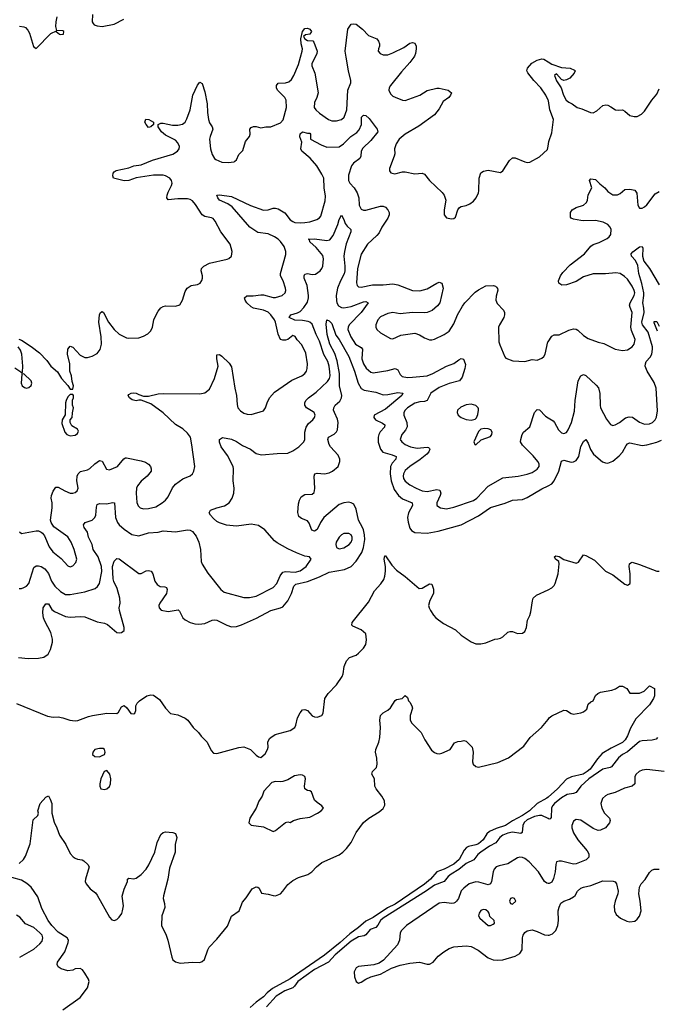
# Model space of a CAD drawing. Header units: inches. Extents: x 1834610 to 2027685, y 642842 to 774116.
# Tile 297 of 632: x 1925676 to 1930895, y 672244 to 680308. Entities that reach past the tile are written whole.
import ezdxf

# ---------------------------------------------------------------- set-up
doc = ezdxf.new("R2010")
doc.units = ezdxf.units.IN
doc.header["$MEASUREMENT"] = 0
for name, color, linetype in [('B9627', 7, 'Continuous'), ('B9628', 7, 'Continuous'), ('B9637', 7, 'Continuous')]:
    doc.layers.add(name, color=color, linetype=linetype)

msp = doc.modelspace()

# ---------------------------------------------------------------- linework, layer by layer
at = {"layer": 'B9627', "color": 5}
for points, elevation in [([(1925669, 677691), (1925690, 677682.8), (1925770.2, 677630.2), (1925839, 677579), (1925897.8, 677517.8), (1925930.5, 677470), (1925984.4, 677424.4), (1926018.8, 677370), (1926070.8, 677310.8), (1926090, 677282), (1926110, 677282), (1926115.1, 677310), (1926103.7, 677343.7), (1926099.6, 677390), (1926085.6, 677430), (1926086.6, 677490), (1926067.2, 677570), (1926070, 677611), (1926090, 677634), (1926110, 677625.5), (1926170, 677561.3), (1926210, 677542), (1926230, 677541.3), (1926268.2, 677551.8), (1926310, 677573), (1926333.8, 677606.2), (1926345.8, 677650), (1926341.7, 677710), (1926324.4, 677830), (1926328.7, 677890), (1926336, 677910), (1926350, 677917), (1926362, 677910), (1926402, 677830), (1926450, 677770.4), (1926490, 677731.8), (1926550, 677703.7), (1926570, 677700.3), (1926650, 677703.7), (1926690, 677714.9), (1926724.9, 677735.1), (1926750, 677760.7), (1926762.4, 677790), (1926774.7, 677850), (1926783, 677870), (1926810, 677922), (1926830, 677948), (1926850, 677960.4), (1926870, 677965.3), (1926950, 677960.5), (1926987.2, 677972.8), (1927008.2, 678011.8), (1927030, 678082.8), (1927047.3, 678110), (1927079, 678130), (1927130, 678138), (1927152.7, 678150), (1927167.3, 678172.7), (1927171.6, 678190), (1927171.5, 678210), (1927159.6, 678250), (1927163, 678270), (1927181.6, 678290), (1927230, 678313.2), (1927374, 678346), (1927388.1, 678351.9), (1927409.3, 678370), (1927415.1, 678410), (1927399.2, 678470), (1927321.1, 678570), (1927276.6, 678656.6), (1927258.9, 678678.9), (1927245.6, 678685.6), (1927190, 678696.8), (1927169.2, 678709.2), (1927115, 678795), (1927090, 678823.5), (1927070, 678835.4), (1927050, 678841.5), (1926970, 678840.8), (1926890, 678832), (1926881, 678850), (1926882.2, 678870), (1926890, 678894.4), (1926919.2, 678950), (1926923.1, 678970), (1926918.3, 678990), (1926903.5, 679010), (1926870, 679028.8), (1926850, 679033.6), (1926770, 679033.4), (1926630, 679011.8), (1926570, 678990.7), (1926530, 678989), (1926444, 679010), (1926438, 679030), (1926442, 679050), (1926450, 679062.8), (1926466.2, 679073.8), (1926570, 679094.3), (1926610, 679110.3), (1926670, 679118.5), (1926763.3, 679156.7), (1926930, 679205.4), (1926966, 679230), (1926980.4, 679250), (1926983.1, 679270), (1926970, 679300.5), (1926950, 679320.4), (1926870, 679361.7), (1926835.6, 679390), (1926809.3, 679430), (1926808, 679450), (1926830, 679460.5), (1926850, 679460.3), (1926925.2, 679445.2), (1926970, 679443.2), (1927007.4, 679452.6), (1927029.6, 679470), (1927044.2, 679495.8), (1927070.7, 679569.3), (1927093.3, 679690), (1927130, 679770.8), (1927150, 679796), (1927170, 679784.7), (1927190, 679718), (1927210, 679618), (1927212.9, 679547.1), (1927221.2, 679490), (1927230, 679464.4), (1927252, 679430), (1927255.8, 679410), (1927233.4, 679350), (1927230.2, 679330), (1927238, 679250), (1927250, 679203.8), (1927270, 679172), (1927282.2, 679162.2), (1927330, 679141.5), (1927381.1, 679138.9), (1927430, 679144.6), (1927437.6, 679150), (1927450, 679160.3), (1927470, 679202.8), (1927502.8, 679237.2), (1927525.1, 679310), (1927556.8, 679350), (1927561.2, 679370), (1927559.7, 679410), (1927570, 679424.4), (1927590, 679433.4), (1927610, 679433.2), (1927650, 679422.3), (1927690, 679430.2), (1927730, 679431.5), (1927810, 679462), (1927832.2, 679487.8), (1927860.6, 679590), (1927856.1, 679650), (1927846.3, 679670), (1927786.8, 679730), (1927778, 679750), (1927776.3, 679770), (1927792.5, 679787.5), (1927850, 679792), (1927879.9, 679800.1), (1927901, 679819), (1927919.8, 679850), (1927958.2, 679941.8), (1927974.4, 680000)], 380), ([(1928093.2, 680000), (1928066.7, 679950), (1928066.4, 679930), (1928091.6, 679870), (1928119.1, 679710), (1928107.2, 679670), (1928088.2, 679630), (1928087.1, 679590), (1928100.3, 679570), (1928130, 679543.6), (1928202.4, 679490), (1928230, 679479.2), (1928270, 679479), (1928310, 679491.5), (1928331.2, 679510), (1928354.1, 679570), (1928362.6, 679730), (1928386.1, 679790), (1928387.1, 679810), (1928367.4, 679890), (1928349, 680000)], 380), ([(1928900.6, 680000), (1928870, 679956), (1928799.6, 679880.4), (1928710, 679769.6), (1928699, 679750), (1928697.8, 679730), (1928710, 679700.4), (1928730, 679682.3), (1928750, 679672.9), (1928810, 679648.7), (1928830, 679647.2), (1928949.8, 679690.2), (1929010, 679728.2), (1929090, 679747.7), (1929110, 679747.7), (1929182, 679730), (1929210.7, 679710), (1929202.8, 679690), (1929187.3, 679670), (1929142.3, 679637.7), (1929110, 679578), (1929070, 679529.8), (1928943.6, 679436.4), (1928830.2, 679370), (1928780.8, 679330), (1928757.3, 679290), (1928744.2, 679250), (1928745.3, 679210), (1928741.1, 679190), (1928702, 679090), (1928702.8, 679070), (1928713.7, 679053.7), (1928745.8, 679045.8), (1928810, 679061.1), (1928830, 679061.1), (1928910, 679045.7), (1928970, 679050.4), (1928990, 679042), (1929030.4, 678990), (1929133.5, 678893.5), (1929150.2, 678870.2), (1929163.1, 678830), (1929151, 678750), (1929151.3, 678710), (1929170, 678686), (1929210, 678677.3), (1929230, 678678.8), (1929244, 678690), (1929261.2, 678750), (1929275.3, 678770), (1929290, 678777.3), (1929330, 678784.9), (1929361, 678799), (1929390, 678823), (1929411.8, 678850), (1929431.3, 678888.7), (1929434.9, 678905.1), (1929437, 679010), (1929450, 679054.8), (1929471.9, 679068.1), (1929510, 679074.4), (1929610, 679056), (1929630, 679070.8), (1929683.9, 679156.1), (1929710, 679177.3), (1929730, 679177.3), (1929810, 679144.4), (1929830, 679139.3), (1929850, 679140.5), (1929930, 679183.8), (1929994.7, 679245.3), (1930000, 679272)], 380), ([(1930000, 679649.4), (1929982.7, 679690), (1929940.2, 679750), (1929883, 679810), (1929833.6, 679873.6), (1929827.9, 679890), (1929832.6, 679910), (1929868.6, 679951.4), (1929910, 679976.8), (1929950, 679986.4), (1929964.8, 679984.8), (1930000, 679961.9)], 380), ([(1925674.8, 676114.8), (1925690, 676101), (1925810, 676123), (1925830, 676121.6), (1925852, 676112), (1925863.4, 676103.4), (1925879.6, 676079.6), (1925916.5, 675990), (1925945.7, 675950), (1926016.2, 675896.2), (1926070, 675836.3), (1926090, 675826.8), (1926110, 675834.8), (1926136.2, 675863.8), (1926142, 675890), (1926122.2, 675970), (1926097.7, 676030), (1926070, 676073.5), (1925955.3, 676155.3), (1925933.3, 676190), (1925927.3, 676210), (1925941.7, 676310), (1925941, 676350), (1925933.5, 676390), (1925936, 676410), (1925950, 676448), (1925970, 676478.4), (1925990, 676480.3), (1926043.8, 676450), (1926090, 676431.6), (1926110, 676429.1), (1926130, 676435.8), (1926145.6, 676450), (1926153.5, 676470), (1926144.4, 676530), (1926145.6, 676570), (1926153, 676590), (1926171.9, 676608.1), (1926230, 676620.9), (1926248.9, 676631.1), (1926290, 676671.4), (1926330, 676698.7), (1926351.2, 676691.2), (1926386.8, 676626.8), (1926410, 676621.3), (1926477, 676650), (1926527.2, 676712.8), (1926541.1, 676718.9), (1926550, 676720.3), (1926670, 676694.6), (1926704, 676684), (1926730, 676668.2), (1926744.9, 676650), (1926752.4, 676630), (1926752.2, 676610), (1926719.5, 676570), (1926670, 676529.7), (1926639, 676490), (1926632.6, 676470), (1926629.2, 676430), (1926634.6, 676354.6), (1926645.3, 676325.3), (1926662.8, 676310), (1926690, 676302.6), (1926730, 676304), (1926790, 676319), (1926841.6, 676350), (1926867.9, 676372.1), (1926890, 676399.3), (1926926.1, 676473.9), (1926950, 676503.8), (1927010, 676546.4), (1927070, 676572.7), (1927089.5, 676590), (1927101.6, 676610), (1927107.8, 676650), (1927085.6, 676825.6), (1927072.8, 676890), (1927050, 676922), (1927010, 676957), (1926950, 676991.6), (1926850, 677087.7), (1926750, 677162.2), (1926670, 677193.2), (1926650, 677192.7), (1926630, 677186), (1926595.3, 677195.3), (1926573.2, 677210), (1926562.7, 677230), (1926570, 677237.3), (1926589, 677250), (1926610, 677253.1), (1926630.2, 677250.2), (1926650, 677237.1), (1926690, 677224), (1926730, 677226), (1926810, 677242.8), (1926850, 677245.8), (1927150, 677244.9), (1927190, 677252), (1927230, 677281.6), (1927269, 677370), (1927299.8, 677470), (1927288.6, 677531.4), (1927290, 677562), (1927310, 677566.8), (1927330, 677553.4), (1927390, 677495.5), (1927410, 677464.7), (1927436.5, 677290), (1927450.3, 677230), (1927455.6, 677155.6), (1927462, 677130), (1927484.2, 677104.2), (1927510, 677086), (1927536.7, 677076.7), (1927570, 677074.9), (1927670, 677105.5), (1927687.3, 677130), (1927700.5, 677170), (1927720.5, 677210), (1927761.7, 677258.3), (1927903.5, 677356.5), (1927984.5, 677390), (1928009.6, 677410), (1928024.2, 677430), (1928029.7, 677450.3), (1928031.1, 677488.9), (1928017.5, 677577.5), (1927984.9, 677644.9), (1927947, 677687), (1927930, 677713.6), (1927910, 677722.9), (1927870.2, 677689.8), (1927850, 677683.5), (1927830, 677682.4), (1927810, 677689.6), (1927790, 677732.3), (1927770, 677831.3), (1927761.7, 677850), (1927730, 677889.8), (1927710, 677911.4), (1927671.6, 677930), (1927590, 677946.3), (1927570, 677956.4), (1927535.4, 677990), (1927520.5, 678010), (1927515.1, 678030), (1927534, 678046), (1927586.5, 678046.5), (1927650, 678055.2), (1927670, 678054.7), (1927750, 678032.8), (1927770, 678032), (1927822.9, 678050), (1927849.6, 678070), (1927854.7, 678090), (1927852.2, 678110), (1927832.7, 678170), (1927810.8, 678210), (1927809, 678229), (1927854.9, 678385.1), (1927854.6, 678410), (1927839.8, 678450), (1927810, 678491.4), (1927790, 678511.1), (1927761.4, 678530), (1927710, 678554.4), (1927625.6, 678565.6), (1927559.2, 678610), (1927415.4, 678775.4), (1927380.2, 678800.2), (1927311.5, 678830), (1927297, 678850), (1927289.6, 678870), (1927310, 678874.9), (1927410, 678860.2), (1927565, 678785), (1927670, 678749.3), (1927710, 678750.3), (1927750, 678764.9), (1927770, 678765.5), (1927790, 678759.2), (1927846.7, 678726.7), (1927890.2, 678670), (1927910, 678654.3), (1927928.3, 678648.3), (1927970, 678644.2), (1928010, 678646.8), (1928050, 678652.8), (1928108.9, 678671.1), (1928130, 678684.4), (1928139.8, 678700.2), (1928176.9, 678823.1), (1928177.7, 678862.3), (1928166.5, 678930), (1928164.5, 679010), (1928150, 679042.9), (1928107.9, 679110), (1928053.8, 679173.8), (1927984.7, 679230), (1927976.3, 679250), (1927983.9, 679303.9), (1927967.3, 679347.3), (1927970, 679374), (1927990, 679390.4), (1928030, 679378.8), (1928050, 679378), (1928056, 679370), (1928056, 679330), (1928143, 679283), (1928190, 679264.4), (1928290, 679265.5), (1928325.8, 679290), (1928387.3, 679350), (1928434.7, 679385.3), (1928454.3, 679405.7), (1928472, 679450), (1928472.7, 679510), (1928490, 679527.3), (1928510, 679522), (1928537.4, 679497.4), (1928601.6, 679410), (1928606, 679390), (1928550, 679318), (1928483.3, 679256.7), (1928469.3, 679230), (1928467.8, 679190), (1928461, 679170), (1928407.9, 679132.1), (1928391.3, 679110), (1928365.9, 679034.1), (1928366.7, 678990), (1928377.3, 678970), (1928413.4, 678930), (1928437.6, 678890), (1928450.2, 678850), (1928455.3, 678790), (1928470, 678755.5), (1928489.1, 678749.1), (1928510, 678749.2), (1928630, 678779.8), (1928650, 678780.2), (1928670, 678771.8), (1928690, 678752), (1928699.8, 678730), (1928699.8, 678710), (1928690, 678682.2), (1928640.7, 678610), (1928616.6, 678563.4), (1928598.9, 678541.1), (1928523.1, 678470), (1928470, 678387), (1928439.4, 678270), (1928433.5, 678153.5), (1928438, 678130), (1928450, 678120.4), (1928470, 678118), (1928563.1, 678136.9), (1928650, 678137.4), (1928730, 678145.4), (1928770, 678136.1), (1928890, 678090.3), (1928950, 678086.3), (1929010, 678102.6), (1929090, 678150.4), (1929110, 678158), (1929130, 678151), (1929142.4, 678110), (1929113.4, 677990), (1929096.2, 677963.8), (1929052.8, 677927.2), (1929010, 677909.6), (1928990, 677906), (1928890, 677909.7), (1928790, 677898.9), (1928730, 677909.7), (1928690, 677902.2), (1928630, 677874.3), (1928607, 677850), (1928590.4, 677810), (1928590.4, 677790), (1928599.3, 677770), (1928630, 677743.7), (1928710, 677696.3), (1928730, 677694.8), (1928794.9, 677725.1), (1928910, 677739.5), (1928947.8, 677727.8), (1928990, 677701.3), (1929030, 677685.5), (1929050, 677684.9), (1929070, 677690.5), (1929151.2, 677728.8), (1929190, 677757.3), (1929230, 677817.3), (1929259.7, 677890), (1929298.8, 677961.2), (1929319.5, 677990), (1929404.2, 678075.8), (1929430, 678096.3), (1929490, 678127.7), (1929554, 678130), (1929570, 678126), (1929578.5, 678118.5), (1929587.3, 678107.3), (1929590, 678094), (1929576, 678044), (1929572, 678010), (1929584.2, 677984.2), (1929634.9, 677930), (1929643.1, 677910), (1929643.7, 677890), (1929637.4, 677870), (1929602.6, 677810), (1929596, 677790), (1929597.6, 677670), (1929604.6, 677644.6), (1929646.6, 677546.6), (1929655.5, 677535.5), (1929712.8, 677512.8), (1929810, 677508.2), (1929870, 677523.8), (1929910, 677520.7), (1929950, 677537.3), (1929965.2, 677550), (1929978, 677570), (1929999.7, 677670), (1930000, 677670.5)], 360), ([(1925670, 675650.3), (1925690, 675650.3), (1925710, 675656.5), (1925730, 675668.7), (1925750.6, 675689.4), (1925790, 675820.3), (1925810, 675835), (1925830, 675835.2), (1925850, 675829.4), (1925881.8, 675810), (1925910, 675771.8), (1925934.6, 675710), (1925962.5, 675670), (1926010, 675625.2), (1926050, 675601.8), (1926090, 675601.5), (1926210, 675622), (1926292, 675650), (1926313.5, 675666.5), (1926330, 675690.6), (1926347.5, 675790), (1926345.6, 675830), (1926318.5, 675910), (1926278.3, 675970), (1926269.2, 676010), (1926239.8, 676070), (1926229.8, 676110), (1926204.2, 676150), (1926197.4, 676170), (1926211, 676189), (1926270, 676210.2), (1926290.8, 676230), (1926299.8, 676250), (1926303.6, 676316.4), (1926310, 676337.3), (1926330, 676345.7), (1926390, 676343.9), (1926434.9, 676354.9), (1926450.3, 676350), (1926460.4, 676230), (1926475.8, 676190), (1926490, 676170.2), (1926530, 676135.3), (1926593.1, 676093.1), (1926650, 676082), (1926730, 676105.6), (1926809.8, 676110.2), (1926850, 676120.8), (1926950, 676114), (1927050, 676130.4), (1927070, 676128), (1927090, 676116.3), (1927118.9, 676078.9), (1927141.7, 676030), (1927155.6, 675970), (1927160.3, 675870), (1927167.8, 675850), (1927215.3, 675775.3), (1927321.6, 675641.6), (1927350, 675618.4), (1927510, 675576.9), (1927555.8, 675575.8), (1927610, 675585.5), (1927750, 675658.3), (1927781.5, 675690), (1927806.5, 675753.5), (1927830, 675782.2), (1927851.4, 675788.6), (1927930, 675782.7), (1927970, 675794.2), (1928019.8, 675830), (1928062.7, 675890), (1928047.6, 675907.6), (1928010, 675915.3), (1927941, 675941), (1927870, 675973.7), (1927782.9, 676022.9), (1927761.1, 676041.1), (1927683.1, 676130), (1927630, 676165), (1927570, 676175.9), (1927450, 676160.7), (1927367.2, 676167.2), (1927310, 676187.4), (1927290, 676199.1), (1927261.7, 676221.7), (1927236.9, 676250), (1927227.3, 676270), (1927236, 676290), (1927289.2, 676310), (1927353.2, 676326.8), (1927389.6, 676350), (1927414.7, 676390), (1927428.8, 676431.2), (1927430.6, 676470), (1927423.5, 676530), (1927425.8, 676630), (1927421.8, 676650), (1927377.6, 676737.6), (1927325.7, 676810), (1927310, 676849), (1927309.7, 676870.3), (1927334.8, 676885.2), (1927410, 676873.8), (1927450, 676854.7), (1927499.5, 676819.5), (1927564.4, 676790), (1927610, 676754.9), (1927655.2, 676744.8), (1927784.2, 676755.8), (1927870, 676757), (1927910, 676776.5), (1927959.6, 676810), (1928001.1, 676850), (1928008.3, 676870), (1928008.6, 676930), (1928019.7, 676970), (1928040, 677000), (1928074.3, 677030), (1928089.7, 677050), (1928094.5, 677070), (1928086.3, 677090), (1928077.8, 677097.8), (1928022, 677130), (1928009.6, 677150), (1928009.7, 677170), (1928018.5, 677190), (1928038.7, 677210), (1928101.5, 677258.5), (1928194.8, 677345.2), (1928211.7, 677370), (1928216.4, 677390), (1928215.3, 677424.7), (1928209.9, 677470), (1928198.2, 677510), (1928166.3, 677566.3), (1928130, 677674), (1928102.6, 677730), (1928070, 677814.6), (1928051.7, 677830), (1928035.8, 677835.8), (1927990, 677844.3), (1927928.2, 677848.2), (1927882, 677870), (1927895.1, 677890), (1927950, 677906.4), (1927970, 677918.3), (1928002, 677950), (1928030, 677994), (1928038.7, 678030), (1928038.2, 678050), (1928028.1, 678130), (1928005.2, 678190), (1928002.8, 678210), (1928010, 678224.4), (1928030, 678228), (1928070, 678220.2), (1928096.3, 678223.7), (1928134.7, 678250), (1928149.8, 678270), (1928157.7, 678290), (1928163.4, 678350), (1928156.4, 678376.4), (1928101.4, 678441.4), (1928049.6, 678490), (1928046.8, 678506.8), (1928038, 678510), (1928090, 678513.1), (1928190, 678498.4), (1928213.9, 678506.1), (1928240.4, 678539.6), (1928280.2, 678630), (1928290, 678670.8), (1928310, 678707.3), (1928330, 678670.7), (1928339.1, 678639.1), (1928356.2, 678616.2), (1928384.9, 678590), (1928387.4, 678570), (1928348.5, 678471.5), (1928333.3, 678410), (1928329.1, 678370), (1928337.9, 678290), (1928337.3, 678250), (1928332.3, 678227.7), (1928302.2, 678170), (1928277.8, 678110), (1928267.2, 678050), (1928267.4, 678007.4), (1928270.8, 677990), (1928285, 677965), (1928308.8, 677950), (1928327.8, 677947.8), (1928390, 677957.8), (1928490, 677996.2), (1928510, 677999.7), (1928528.5, 677990), (1928470, 677910.6), (1928372.7, 677810), (1928363.7, 677790), (1928362.1, 677770), (1928386.9, 677710), (1928423.5, 677650), (1928470, 677623.2), (1928482, 677610), (1928475, 677530), (1928490, 677490.3), (1928512.9, 677452.9), (1928550, 677420.9), (1928570, 677415.3), (1928690, 677435.5), (1928750.2, 677450.2), (1928770, 677441.3), (1928790, 677401.6), (1928806.2, 677386.2), (1928850, 677378.9), (1928890, 677379.4), (1929010, 677392.5), (1929057.2, 677410), (1929170, 677469.3), (1929230, 677491.2), (1929270, 677522.3), (1929290, 677532), (1929307, 677527), (1929314.8, 677514.8), (1929323.4, 677483.4), (1929319.3, 677450), (1929298.4, 677381.6), (1929276.3, 677350), (1929190, 677328.4), (1929110, 677295.2), (1929042.2, 677250), (1929010, 677188.4), (1928990, 677179.8), (1928950, 677179.4), (1928910, 677167.9), (1928849, 677130), (1928829.6, 677110.4), (1928821.2, 677090), (1928821.2, 677070), (1928844.8, 677010), (1928846.1, 676973.9), (1928833.1, 676946.9), (1928802.3, 676910), (1928790.4, 676870.4), (1928803.1, 676850), (1928831.8, 676830), (1928874.4, 676810), (1928930, 676799), (1929010, 676806), (1929023.1, 676803.1), (1929030, 676796.3), (1929032.6, 676790), (1929024.7, 676770), (1929009.2, 676750), (1928954, 676706), (1928869.1, 676650), (1928830, 676615.6), (1928816.8, 676590), (1928814, 676570), (1928818.2, 676550), (1928830, 676529.1), (1928870, 676499.7), (1928921.6, 676470), (1928970, 676450.2), (1929010, 676443.2), (1929090, 676461.2), (1929114, 676454), (1929121.8, 676430), (1929118.2, 676410), (1929088.9, 676350), (1929090.5, 676330), (1929121, 676310), (1929170, 676302), (1929230, 676314.7), (1929390, 676369.5), (1929417.3, 676390), (1929510, 676488.1), (1929630, 676555), (1929755.3, 676570), (1929830, 676585.4), (1929870, 676600.7), (1929912.2, 676627.8), (1929927.2, 676650), (1929927.1, 676670), (1929916.9, 676690), (1929877.3, 676737.3), (1929790, 676822.6), (1929775.1, 676850), (1929776.4, 676870), (1929788.7, 676911.3), (1929800.7, 676930), (1929850, 676974.9), (1929888.3, 677090), (1929910, 677116.3), (1929930, 677113.4), (1929980.3, 677060.3), (1930000, 677048.3)], 340), ([(1925664.5, 675084.5), (1925744.6, 675075.4), (1925830, 675077.8), (1925873.2, 675086.8), (1925907.7, 675112.3), (1925928.9, 675151.1), (1925945, 675210), (1925944.1, 675235.9), (1925931.6, 675290), (1925881.5, 675381.5), (1925871.2, 675410), (1925865, 675450), (1925867.6, 675490), (1925890, 675523.1), (1925910, 675524.4), (1925938.9, 675478.9), (1925960.5, 675460.5), (1926050, 675419.6), (1926090, 675413.6), (1926170, 675419.1), (1926210, 675416.5), (1926310, 675377.4), (1926370, 675365.7), (1926394.4, 675354.4), (1926470, 675290.5), (1926490, 675287.4), (1926510, 675290.4), (1926530, 675306.8), (1926529.7, 675330), (1926491.6, 675470), (1926489.8, 675490), (1926499.2, 675530), (1926496, 675570), (1926474, 675650), (1926446, 675706), (1926440.4, 675730), (1926434.8, 675830), (1926450, 675873.4), (1926470, 675896.3), (1926490, 675892.4), (1926650, 675772), (1926670, 675773.4), (1926710, 675794.3), (1926730, 675797.4), (1926751.4, 675791.4), (1926766, 675770), (1926783, 675710), (1926801.1, 675681.1), (1926826.6, 675666.6), (1926863.4, 675663.4), (1926877, 675657), (1926882, 675642), (1926876, 675610), (1926823.1, 675530), (1926815.5, 675510), (1926817.3, 675490), (1926832.7, 675472.7), (1926890, 675461.1), (1926973.9, 675473.9), (1926984.8, 675464.8), (1927010.2, 675410.2), (1927030, 675392.8), (1927070, 675372.1), (1927110, 675360.2), (1927142, 675358), (1927190, 675364.2), (1927249.8, 675390.2), (1927270, 675393.1), (1927290, 675390.2), (1927370, 675349.1), (1927410, 675336.9), (1927450, 675338.5), (1927490, 675352.2), (1927614.6, 675405.4), (1927730, 675468.4), (1927809.9, 675490.1), (1927830, 675500.2), (1927871.3, 675548.7), (1927901.5, 675610), (1927918.8, 675670), (1927936.1, 675683.9), (1928032.7, 675707.3), (1928130, 675745.6), (1928210, 675784.5), (1928334.3, 675805.7), (1928389.9, 675830.1), (1928430, 675872.9), (1928475.5, 675944.5), (1928490, 675984.9), (1928500.1, 676050), (1928497.6, 676090), (1928488.9, 676130), (1928482.4, 676150), (1928448.5, 676210), (1928430, 676299.5), (1928410, 676339.8), (1928390, 676352.3), (1928370, 676355.9), (1928327.9, 676352.1), (1928290, 676337.8), (1928164.2, 676230), (1928136.9, 676190), (1928110, 676134), (1928090, 676119.7), (1928067, 676127), (1928044.3, 676184.3), (1928030, 676202.7), (1927982.7, 676222.7), (1927960.6, 676240.6), (1927951.6, 676271.6), (1927957.6, 676342.4), (1927966.6, 676373.4), (1927980.7, 676399.3), (1928010, 676419.3), (1928070, 676423.1), (1928085.4, 676434.6), (1928091.8, 676468.2), (1928085.6, 676570), (1928091.3, 676588.7), (1928110, 676594.9), (1928170, 676587.8), (1928210, 676595.9), (1928236.1, 676610), (1928282.8, 676650), (1928296.5, 676690), (1928295, 676710), (1928282.9, 676742.9), (1928219.8, 676810), (1928208.1, 676830), (1928196.8, 676870), (1928204.4, 676890), (1928250, 676912.4), (1928268.6, 676931.4), (1928276.5, 676950), (1928283.6, 677010), (1928277.2, 677037.2), (1928251.5, 677090), (1928245.5, 677110), (1928246.6, 677130), (1928257.7, 677150), (1928295.3, 677184.7), (1928309.2, 677210), (1928311.9, 677230), (1928294.2, 677310), (1928294.3, 677410), (1928273.5, 677513.5), (1928253.9, 677573.9), (1928214.9, 677650), (1928193.5, 677730), (1928185.1, 677814.9), (1928190, 677851), (1928210, 677842.8), (1928230, 677818.8), (1928264.4, 677724.4), (1928290, 677689), (1928370, 677549.2), (1928415.4, 677430), (1928446.5, 677330), (1928470, 677288.8), (1928494.6, 677274.6), (1928590, 677257.8), (1928650, 677235.3), (1928690, 677238.2), (1928770, 677254.7), (1928810.4, 677250), (1928802.8, 677230), (1928670, 677119), (1928577, 677070), (1928574.3, 677050), (1928589.1, 677030), (1928644.9, 677004.9), (1928664, 676990), (1928662.8, 676970), (1928627.1, 676932.9), (1928614.8, 676910), (1928609.2, 676890), (1928609, 676849), (1928627.8, 676790), (1928647.2, 676767.2), (1928725.2, 676745.2), (1928756.5, 676730), (1928755.5, 676710), (1928724.2, 676675.8), (1928711.4, 676648.6), (1928706.9, 676590), (1928715.1, 676530), (1928739.6, 676459.6), (1928776.8, 676410), (1928810, 676383.8), (1928888.2, 676350), (1928890.1, 676330), (1928856.9, 676270), (1928850.2, 676230.2), (1928854.2, 676194.2), (1928870, 676142.8), (1928883.4, 676123.4), (1928909, 676109), (1929010, 676101.6), (1929101.9, 676118.1), (1929290, 676170.8), (1929430, 676243.5), (1929530, 676312.6), (1929650, 676347.5), (1929710, 676373), (1929790, 676379.1), (1929830, 676395.8), (1929950, 676466.2), (1930000, 676491.5)], 320), ([(1925636.4, 677456.4), (1925684.7, 677424.7), (1925690, 677414), (1925698, 677422), (1925701.2, 677470), (1925692.8, 677570), (1925681.8, 677601.8), (1925664.2, 677630)], 380), ([(1925650, 674707.2), (1925903.4, 674603.4), (1925950, 674596.3), (1925990, 674597.3), (1926030, 674590.7), (1926084.7, 674570), (1926130, 674566), (1926151.7, 674568.3), (1926238.7, 674601.3), (1926271, 674609), (1926390, 674628.9), (1926470, 674625.5), (1926483.9, 674636.1), (1926510, 674680.7), (1926530, 674690.7), (1926552.2, 674672.2), (1926586.6, 674626.6), (1926610, 674624), (1926619, 674630), (1926626, 674650), (1926626, 674690), (1926637, 674710), (1926656.2, 674730), (1926716, 674770), (1926750, 674778.4), (1926770, 674775.5), (1926819.3, 674739.3), (1926870, 674670.8), (1926910, 674626.8), (1926970, 674616), (1927030, 674587.3), (1927051, 674570), (1927096.3, 674510), (1927139.1, 674470), (1927160.7, 674440.7), (1927210.7, 674390), (1927242.8, 674322.8), (1927261.7, 674301.7), (1927290, 674298.4), (1927470, 674348.2), (1927510, 674352.7), (1927566, 674330), (1927610, 674286), (1927630, 674271.3), (1927650, 674264.7), (1927684.7, 674295.3), (1927705.2, 674330), (1927709.3, 674350), (1927706, 674390), (1927720.1, 674419.9), (1927730, 674430.7), (1927767.2, 674452.8), (1927890, 674486.5), (1927927.3, 674510), (1927936.9, 674530), (1927949.6, 674590.4), (1927970, 674631.3), (1927990, 674654.8), (1928010, 674658.8), (1928030, 674651), (1928070, 674606.8), (1928090, 674597.3), (1928110, 674596.3), (1928149.4, 674610.6), (1928159.3, 674630), (1928172.7, 674750), (1928199.3, 674790), (1928270, 674860.7), (1928314.5, 674930), (1928322, 674950), (1928331.8, 675010), (1928350, 675056), (1928374.5, 675085.5), (1928430, 675103.7), (1928450, 675119.5), (1928490, 675160.9), (1928509.6, 675190), (1928514.6, 675230), (1928510, 675277.2), (1928470, 675311.6), (1928402, 675342), (1928394, 675350), (1928396, 675370), (1928530, 675538), (1928580.2, 675630), (1928631.8, 675688.2), (1928655.6, 675724.4), (1928665.2, 675750), (1928670.6, 675790.6), (1928669.9, 675830), (1928658, 675890), (1928664.2, 675915.8), (1928670, 675917), (1928720.5, 675840.5), (1928758.8, 675798.8), (1928830, 675748.9), (1928946, 675650), (1928970, 675652.7), (1929030, 675687.7), (1929050, 675684.7), (1929063.4, 675643.4), (1929063, 675610), (1929032, 675550), (1929023.1, 675510), (1929027.4, 675490), (1929038.3, 675470), (1929063.1, 675430), (1929081.3, 675410), (1929143.8, 675363.8), (1929241.6, 675310), (1929290, 675268.5), (1929370, 675212.4), (1929410, 675197.1), (1929450, 675195.5), (1929490, 675204.9), (1929564.1, 675235.9), (1929590, 675237.3), (1929610, 675244), (1929630, 675254.8), (1929670, 675291), (1929690, 675298), (1929710, 675298), (1929750, 675281), (1929790, 675282.8), (1929810, 675298), (1929825.2, 675330), (1929832.7, 675390), (1929851.7, 675428.3), (1929860.7, 675459.3), (1929871.9, 675548.1), (1929879.3, 675570), (1929905.8, 675594.2), (1930000, 675639.6)], 280), ([(1925670, 673398.4), (1925706.6, 673430), (1925722, 673458), (1925761.5, 673558.5), (1925786.2, 673753.8), (1925824, 673790), (1925829.2, 673810), (1925825.2, 673830), (1925842.7, 673890), (1925890, 673942), (1925910, 673952), (1925925.4, 673925.4), (1925939.1, 673890), (1925937.4, 673810), (1925957, 673737), (1925979.6, 673690), (1926000.2, 673630), (1926054.1, 673554.1), (1926090, 673480.7), (1926112.4, 673452.4), (1926130, 673442), (1926150, 673433.4), (1926187.1, 673427.1), (1926199.8, 673419.8), (1926232, 673390), (1926244.7, 673370), (1926214, 673270), (1926212.4, 673250), (1926219.3, 673230), (1926252.7, 673190), (1926295.9, 673155.9), (1926310, 673139.1), (1926410, 672958), (1926430, 672936.4), (1926450, 672930.4), (1926470, 672938.7), (1926490, 672958.3), (1926511, 672989), (1926518.2, 673010), (1926525.3, 673050), (1926513.6, 673130), (1926531.9, 673188.1), (1926558, 673250), (1926558, 673270), (1926570, 673278), (1926610, 673270.8), (1926630, 673277.3), (1926670, 673308), (1926710, 673350.6), (1926733.1, 673386.9), (1926783, 673490), (1926800.7, 673570), (1926830, 673636), (1926850, 673651), (1926870, 673656), (1926930, 673651.3), (1926950, 673642), (1926962.8, 673610), (1926947.9, 673552.1), (1926948.2, 673490), (1926901.2, 673358.8), (1926889.3, 673270), (1926851.4, 673131.4), (1926850.2, 673110.2), (1926860.3, 673070), (1926862.4, 673037.6), (1926839.5, 672970), (1926835.8, 672890), (1926874.9, 672810), (1926888.5, 672768.5), (1926919.5, 672630), (1926930, 672608.2), (1926950, 672592.7), (1926990, 672581.3), (1927090, 672588.7), (1927150, 672586.5), (1927170, 672593.7), (1927187.8, 672610), (1927214.7, 672690), (1927227.6, 672712.4), (1927290, 672777.6), (1927375.9, 672884.1), (1927410, 672966.8), (1927472.7, 673010), (1927498.4, 673081.6), (1927530, 673116.3), (1927578, 673190), (1927610, 673206.3), (1927624.2, 673204.2), (1927635.1, 673195.1), (1927654.9, 673154.9), (1927710, 673146.4), (1927750, 673134.9), (1927770, 673132.7), (1927809.6, 673150.4), (1927829.6, 673170.4), (1927870, 673225.5), (1927910, 673258), (1927958.3, 673281.7), (1928032.9, 673307.1), (1928066, 673330), (1928104.5, 673370), (1928150, 673404.4), (1928290, 673468.7), (1928319.5, 673490), (1928350, 673520.5), (1928387.8, 673570), (1928430, 673650.6), (1928490, 673733), (1928532.3, 673770), (1928618.4, 673821.6), (1928650.9, 673849.1), (1928664.2, 673875.8), (1928660.9, 673910), (1928639.8, 673950), (1928592.2, 674010), (1928583, 674030), (1928579.7, 674090), (1928558, 674130), (1928562.7, 674150), (1928595.3, 674184.7), (1928601.5, 674210), (1928599.4, 674259.4), (1928586.6, 674310), (1928589.5, 674330), (1928614.7, 674390), (1928624.7, 674430), (1928629.6, 674510), (1928622.7, 674570), (1928629.4, 674610.6), (1928650, 674632), (1928690, 674652), (1928710, 674672), (1928750, 674732), (1928760.2, 674739.8), (1928806, 674750), (1928830, 674772), (1928850, 674758), (1928858.8, 674730), (1928870, 674718.8), (1928885.5, 674690), (1928890.3, 674670), (1928870.5, 674610), (1928870.8, 674570), (1928886.2, 674546.2), (1928961, 674470), (1928991.3, 674410), (1929045.8, 674325.8), (1929070, 674307.3), (1929090, 674298.8), (1929110, 674296), (1929130, 674301), (1929198, 674330), (1929234.6, 674385.4), (1929263.1, 674396.9), (1929290, 674398), (1929310, 674404.7), (1929330, 674398), (1929378.8, 674350), (1929387.3, 674310), (1929382, 674230), (1929387.7, 674210), (1929410, 674193), (1929430, 674186.7), (1929590, 674223.9), (1929677.7, 674262.3), (1929802.6, 674357.4), (1929854.5, 674430), (1929948, 674510), (1930000, 674577.7)], 260), ([(1930000, 673940.2), (1929990, 673931.2), (1929912.2, 673887.8), (1929848.6, 673830), (1929790.7, 673790), (1929710, 673747.8), (1929653.4, 673710), (1929574.7, 673685.3), (1929521.3, 673658.7), (1929500.2, 673639.8), (1929468.7, 673590), (1929430, 673557.8), (1929410, 673549.4), (1929350, 673537.1), (1929332.5, 673527.5), (1929313.9, 673506.1), (1929274.1, 673430), (1929230, 673392.2), (1929150, 673351), (1929090, 673329), (1929038.3, 673270), (1928990, 673228.5), (1928750, 673065.1), (1928685.8, 673034.2), (1928570, 672955.3), (1928510, 672925.2), (1928450, 672874.2), (1928377.5, 672822.5), (1928298.8, 672750), (1928170, 672647), (1927890, 672453), (1927745.7, 672374.3), (1927701.9, 672338.1), (1927670, 672304.3), (1927610, 672262.9), (1927560.9, 672219.1)], 260), ([(1930000, 673765.4), (1929949.6, 673789.6), (1929930, 673791.9), (1929890, 673783), (1929830, 673755.7), (1929805.8, 673734.2), (1929794.7, 673710), (1929787.3, 673652.7), (1929776.7, 673643.3), (1929710, 673654.1), (1929670, 673646.4), (1929628.9, 673630), (1929604.5, 673610), (1929573.9, 673566.1), (1929521.6, 673538.4), (1929449, 673491), (1929425.9, 673470), (1929393.3, 673426.7), (1929330, 673396.7), (1929271, 673349), (1929206.5, 673310), (1929181.5, 673290), (1929148.8, 673251.2), (1929070, 673218.9), (1929006.7, 673173.3), (1928650, 672950.6), (1928629.3, 672930.7), (1928608, 672892), (1928590, 672873.7), (1928543.8, 672856.2), (1928510, 672814.5), (1928495.6, 672804.4), (1928450, 672796.8), (1928390, 672760.8), (1928258, 672650), (1928204.2, 672590), (1928090, 672529.9), (1927953.5, 672430), (1927926, 672394), (1927910, 672380.4), (1927846.6, 672353.4), (1927773.9, 672310), (1927696.1, 672223.9)], 280), ([(1930000, 673234.2), (1929990, 673236), (1929970, 673249.7), (1929922.7, 673330), (1929845, 673410), (1929810, 673438), (1929790, 673446.8), (1929770, 673449.8), (1929750, 673444.8), (1929670, 673394.4), (1929600.4, 673379.6), (1929575.8, 673370), (1929559.3, 673350), (1929551.1, 673328.9), (1929537.9, 673250), (1929529.2, 673230.8), (1929510, 673222.1), (1929434.6, 673245.4), (1929410, 673247.5), (1929354, 673230), (1929310, 673196.3), (1929290, 673172.7), (1929266.8, 673110), (1929252.3, 673087.7), (1929241, 673079), (1929230, 673072.5), (1929210, 673069.9), (1929150, 673077.5), (1929110, 673071.9), (1928841.3, 672890), (1928800.2, 672850), (1928789.1, 672830.9), (1928784.4, 672770), (1928769.2, 672730.8), (1928654.3, 672605.7), (1928617.8, 672582.2), (1928573.3, 672566.7), (1928450, 672554.5), (1928430, 672542), (1928414, 672510), (1928416.4, 672470), (1928430, 672431), (1928450, 672418.8), (1928470, 672424.9), (1928509.2, 672450), (1928550, 672468.7), (1928630, 672490.4), (1928719.6, 672540.4), (1928790, 672564.4), (1928870, 672582), (1928948.8, 672588.8), (1929010, 672574.4), (1929030, 672574), (1929059.6, 672590), (1929101.5, 672638.5), (1929146.3, 672673.7), (1929190, 672700.2), (1929230, 672715.2), (1929330, 672722.6), (1929370, 672716.5), (1929428.7, 672688.7), (1929510, 672625.7), (1929550, 672608.9), (1929590, 672605.5), (1929630, 672609.1), (1929730, 672637.3), (1929770, 672661.3), (1929788.2, 672690), (1929790.8, 672790), (1929796.1, 672810), (1929810, 672831.7), (1929830, 672846.7), (1929870, 672854.7), (1929910, 672841.8), (1929970, 672812.4), (1930000, 672810.8)], 320), ([(1926030, 672199.3), (1926170, 672300.5), (1926230, 672379.1), (1926244.5, 672430), (1926239.8, 672450), (1926210, 672500.4), (1926190, 672525.7), (1926170, 672536.8), (1926130, 672533.7), (1926110, 672524.7), (1926070, 672518.3), (1926014.7, 672534.7), (1925989.3, 672550), (1925982.9, 672570), (1925986.3, 672590), (1926046.2, 672673.8), (1926073.2, 672750), (1926073.8, 672770), (1926063.1, 672790), (1925990, 672836.3), (1925939.2, 672890), (1925909.2, 672930), (1925857.7, 673030), (1925824.9, 673124.9), (1925770, 673202.9), (1925733, 673233), (1925690, 673259.7), (1925610, 673282.6)], 260), ([(1925675.6, 672630), (1925790, 672696.5), (1925841.7, 672738.3), (1925859.5, 672760.5), (1925865.8, 672790), (1925858.4, 672810), (1925840.8, 672830), (1925790, 672873.7), (1925723.7, 672903.7), (1925676.9, 672956.9), (1925650, 672975.3)], 280)]:
    msp.add_lwpolyline(points, dxfattribs=dict(at, elevation=elevation))
for points, elevation in [([(1926730, 679425.6), (1926710, 679449.2), (1926699.5, 679470), (1926707.5, 679492.5), (1926732, 679490), (1926771.3, 679470), (1926772, 679450), (1926750, 679429.7)], 380), ([(1925710, 677408), (1925694, 677406), (1925687.7, 677330), (1925696, 677310), (1925714.4, 677294.4), (1925730, 677290.8), (1925750, 677296), (1925770, 677312), (1925774.5, 677330), (1925769, 677350)], 380), ([(1926110, 677238), (1926090, 677238), (1926070, 677218), (1926056, 677190), (1926051.3, 677170), (1926046.8, 677073.2), (1926022.8, 677030), (1926021.4, 677001.4), (1926044.7, 676930), (1926062, 676910), (1926090, 676901), (1926130, 676906), (1926150, 676918), (1926157.2, 676937.2), (1926150, 676955.3), (1926101.2, 676981.2), (1926088.9, 677008.9), (1926088.7, 677031.3), (1926106, 677050), (1926107.3, 677087.3), (1926115.3, 677130), (1926108.7, 677150), (1926108.7, 677191.3), (1926115.3, 677210), (1926115.3, 677230)], 380), ([(1929370, 677159.3), (1929330, 677153.6), (1929285.4, 677134.6), (1929258, 677110), (1929255.5, 677090), (1929265.5, 677070), (1929290, 677050.5), (1929330, 677034.4), (1929370, 677028), (1929404.1, 677035.9), (1929413.6, 677046.4), (1929425.1, 677074.9), (1929432.2, 677110), (1929430, 677122), (1929428, 677130), (1929410, 677149.6)], 360), ([(1929479.1, 676960.9), (1929450, 676954), (1929430, 676935.3), (1929392, 676850), (1929402, 676830), (1929410, 676826), (1929452.9, 676867.1), (1929530, 676894.8), (1929540.9, 676910), (1929543.7, 676930), (1929532, 676950), (1929510, 676958.4)], 360), ([(1928370, 676101.1), (1928330, 676099.7), (1928310, 676089.7), (1928289.3, 676070.7), (1928266.7, 676030), (1928262.8, 676010), (1928270, 675986.4), (1928290, 675974.6), (1928330, 675981.3), (1928373.3, 676010), (1928388.4, 676030), (1928396.1, 676050), (1928396.8, 676070), (1928390, 676089.3)], 340), ([(1926330, 674339.3), (1926291.3, 674330), (1926274, 674310), (1926270.8, 674290), (1926290, 674274), (1926329, 674271), (1926350, 674282), (1926368.7, 674291.3), (1926375.3, 674310), (1926368.7, 674330), (1926358.6, 674338.6)], 280), ([(1926390, 674159), (1926368, 674152), (1926340.5, 674090), (1926330.6, 674050), (1926330.7, 674030), (1926341, 674010), (1926370, 674003.8), (1926390, 674008.4), (1926410, 674028.2), (1926418.9, 674050), (1926421.3, 674090), (1926413, 674130)], 280), ([(1927970, 674122.4), (1927925.7, 674114.3), (1927870, 674083.7), (1927830, 674069.3), (1927810, 674066), (1927770, 674069.2), (1927740.5, 674059.5), (1927674.8, 673990), (1927660.7, 673950), (1927632.2, 673907.8), (1927610.4, 673849.6), (1927558, 673770), (1927552, 673730), (1927571.1, 673711.1), (1927670, 673697.3), (1927750, 673660.7), (1927770, 673667.7), (1927850, 673734), (1927870, 673738), (1927890, 673732), (1927918, 673750), (1927970, 673765.5), (1928050, 673776.3), (1928114, 673810), (1928144, 673830), (1928162, 673850), (1928148.7, 673870), (1928110, 673897.2), (1928090, 673917.2), (1928064.1, 673984.1), (1928051.5, 673991.5), (1928030, 673994), (1928010, 674009.2), (1928006.9, 674030), (1928016, 674090), (1928009.7, 674109.7), (1927990, 674121.3)], 280), ([(1929710, 673115.3), (1929694, 673110), (1929684.7, 673090), (1929694, 673070), (1929710, 673064.7), (1929735.3, 673090), (1929726, 673110)], 340), ([(1929470, 673021.2), (1929450, 673013.2), (1929436, 672990), (1929431, 672970), (1929441, 672950), (1929510, 672891), (1929530, 672891), (1929550, 672901), (1929562, 672910), (1929558, 672930), (1929522.7, 672962.7), (1929517.2, 672990), (1929510, 673002), (1929490, 673017.2)], 340)]:
    msp.add_lwpolyline(points, close=True, dxfattribs=dict(at, elevation=elevation))
at = {"layer": 'B9628', "color": 5}
for points, elevation in [([(1925674.4, 680254.4), (1925710, 680250.5), (1925722.8, 680242.8), (1925742.8, 680222.8), (1925756.7, 680196.7), (1925787.9, 680087.9), (1925810, 680072), (1925930, 680196), (1925978, 680218), (1925974, 680210), (1926002, 680190), (1926010, 680186.8), (1926033.2, 680190), (1926036, 680210), (1926030, 680217.2), (1925980.4, 680220.4), (1925972.5, 680252.5), (1925974, 680290), (1925983.6, 680330)], 420), ([(1926272.2, 680350), (1926268.7, 680290), (1926275.8, 680275.8), (1926286.4, 680266.4), (1926310, 680257), (1926350, 680252.8), (1926450, 680271.8), (1926526.6, 680313.4)], 420), ([(1928349, 680000), (1928340.6, 680050), (1928360.9, 680230), (1928387.8, 680270), (1928410, 680275.3), (1928430, 680270.2), (1928482, 680230), (1928530, 680178.8), (1928599.1, 680150), (1928612.8, 680132.8), (1928621.6, 680110), (1928621.6, 680090), (1928612.7, 680070), (1928610.4, 680050), (1928625.5, 680030), (1928650, 680019.6), (1928690, 680021.3), (1928730, 680035.2), (1928820.1, 680079.9), (1928870, 680115.8), (1928890, 680122), (1928910, 680116), (1928920.5, 680090), (1928921.3, 680070), (1928916.1, 680030), (1928907.6, 680010), (1928900.6, 680000)], 380), ([(1927974.4, 680000), (1927988.3, 680050), (1927990.8, 680070), (1927979.8, 680110), (1927976.9, 680150), (1927989.8, 680210), (1928010, 680237.1), (1928030, 680239.5), (1928050, 680230.3), (1928064.4, 680210), (1928051, 680190), (1928015.9, 680184.1), (1927999.1, 680170), (1928010.3, 680150), (1928030, 680136.5), (1928074.7, 680134.7), (1928083.7, 680123.7), (1928111.2, 680050), (1928109.1, 680030), (1928093.2, 680000)], 380)]:
    msp.add_lwpolyline(points, dxfattribs=dict(at, elevation=elevation))
at = {"layer": 'B9637', "color": 5}
for points, elevation in [([(1930000, 679961.9), (1930030, 679942.4), (1930110, 679917.3), (1930182, 679910), (1930215.5, 679895.5), (1930221, 679890), (1930214.8, 679870), (1930179.1, 679830), (1930150, 679814.7), (1930130, 679811.2), (1930110, 679818.7), (1930070, 679863.7), (1930054, 679850), (1930070, 679808), (1930107, 679750), (1930127.4, 679690), (1930148.9, 679650), (1930170, 679631.8), (1930198.6, 679618.6), (1930238.8, 679590), (1930278, 679578), (1930346.9, 679546.9), (1930370, 679545.5), (1930399.6, 679560.4), (1930450, 679604), (1930474, 679610), (1930490, 679607.3), (1930514.9, 679594.9), (1930552, 679570), (1930573, 679567), (1930610, 679570.7), (1930630, 679559.1), (1930670, 679524.4), (1930704.5, 679515.5), (1930730, 679516.3), (1930765.8, 679534.2), (1930790, 679559.1), (1930849.7, 679650), (1930890, 679697.1), (1930910, 679740.7)], 380), ([(1930000, 679272), (1930007.6, 679310), (1930030, 679382), (1930044.1, 679490), (1930015.3, 679570), (1930002.8, 679642.8), (1930000, 679649.4)], 380), ([(1930000, 677670.5), (1930030, 677715.8), (1930050, 677725.7), (1930090, 677727.2), (1930170, 677765.4), (1930210, 677777.4), (1930230, 677773.7), (1930244.2, 677764.2), (1930290, 677720.3), (1930330, 677696.5), (1930410, 677667.4), (1930456.2, 677656.2), (1930550.3, 677610.3), (1930610, 677599.5), (1930650, 677603.1), (1930690, 677628.4), (1930705.6, 677650), (1930712.6, 677690), (1930683.4, 677763.4), (1930678.6, 677790), (1930689.7, 677910), (1930672.1, 677950), (1930668.3, 677970), (1930672.9, 677990), (1930704.9, 678050), (1930709.9, 678070), (1930706.4, 678090), (1930690, 678125.7), (1930650, 678182), (1930625.9, 678205.9), (1930590, 678228.5), (1930554.9, 678234.9), (1930470, 678226.4), (1930370, 678226), (1930290, 678201.4), (1930230, 678164.7), (1930150, 678137), (1930113.2, 678133.2), (1930089.3, 678150), (1930086.6, 678170), (1930101.2, 678210), (1930121.4, 678238.6), (1930180.7, 678299.3), (1930299.7, 678390), (1930350, 678452.2), (1930370, 678465.7), (1930417.4, 678482.6), (1930483.8, 678516.2), (1930500.9, 678530), (1930513.6, 678550), (1930515.8, 678590), (1930508.2, 678610), (1930489.7, 678630), (1930451.5, 678650), (1930390, 678664.4), (1930290, 678659.8), (1930270, 678662.8), (1930210, 678673.3), (1930190, 678682.9), (1930185.1, 678690), (1930183, 678730), (1930198, 678750), (1930230.9, 678769.1), (1930289.8, 678790.2), (1930314.5, 678810), (1930322.5, 678830), (1930330, 678874.9), (1930358.4, 678930), (1930339, 678990), (1930350, 679004.7), (1930390, 678998.8), (1930423.4, 678963.4), (1930464.4, 678930), (1930490, 678900.4), (1930530, 678872.4), (1930570, 678874), (1930590, 678884.4), (1930630, 678917.6), (1930670, 678920.3), (1930710, 678912.7), (1930727.7, 678887.7), (1930735.8, 678790), (1930750, 678765.5), (1930770, 678764.4), (1930790, 678774), (1930810, 678792), (1930877.2, 678882.8), (1930910, 678901.1)], 360), ([(1930000, 677048.3), (1930042.4, 677022.4), (1930054, 677010), (1930085.7, 676950), (1930110, 676924.9), (1930130, 676919.5), (1930150, 676928.4), (1930164.7, 676950), (1930191, 677010), (1930218.2, 677101.8), (1930222.8, 677190), (1930248, 677350), (1930270, 677390.8), (1930290, 677402), (1930310, 677394.9), (1930394.8, 677314.8), (1930412.4, 677292.4), (1930425.4, 677245.4), (1930425.8, 677150), (1930430.2, 677130.2), (1930477.6, 677037.6), (1930511.9, 676991.9), (1930530, 676985.3), (1930550, 676990.3), (1930585.6, 677010), (1930633.7, 677046.3), (1930665, 677055), (1930691.4, 677051.4), (1930750, 677011.7), (1930790, 676996), (1930830, 676998.3), (1930855.6, 677010), (1930877.2, 677030), (1930888.3, 677051.7), (1930895.8, 677104.2), (1930885.3, 677290), (1930870, 677337.7), (1930810.4, 677430.4), (1930796.2, 677470), (1930796.7, 677490), (1930804.6, 677510), (1930836.3, 677543.7), (1930849.9, 677570), (1930856.6, 677610), (1930854.7, 677630), (1930821, 677750), (1930774.7, 677810), (1930767.9, 677830), (1930785.9, 677910), (1930785.2, 677945.2), (1930776.3, 677990), (1930784.9, 678050), (1930783.1, 678070), (1930767.7, 678147.7), (1930743, 678230), (1930734.7, 678294.7), (1930716.6, 678336.6), (1930682.6, 678370), (1930680.4, 678390), (1930694.1, 678405.9), (1930750, 678448.2), (1930770, 678450.3), (1930776.5, 678436.5), (1930772.1, 678370), (1930785, 678330), (1930831.4, 678271.4), (1930910, 678135.2)], 340), ([(1930896.6, 677756.6), (1930870, 677825.2), (1930870, 677836), (1930890, 677835.3), (1930910, 677798)], 320), ([(1930000, 676491.5), (1930030, 676506.7), (1930049.1, 676530.9), (1930089.2, 676610.8), (1930110, 676693.4), (1930130, 676700.2), (1930190, 676684.2), (1930210, 676686.5), (1930230, 676697.4), (1930251.7, 676730), (1930270, 676812.4), (1930290, 676853.4), (1930310, 676870.5), (1930330, 676839.1), (1930348.9, 676788.9), (1930373.4, 676750), (1930446.8, 676686.8), (1930470, 676678.2), (1930490, 676676.9), (1930530, 676692.6), (1930583.8, 676736.2), (1930610, 676765.3), (1930639.9, 676820.1), (1930650, 676833.1), (1930661.2, 676838.8), (1930670, 676841.8), (1930770, 676822), (1930810, 676826.3), (1930890, 676847.3), (1930930, 676865.5)], 320), ([(1930000, 675639.6), (1930030, 675654), (1930050, 675674.8), (1930057.6, 675690), (1930081.8, 675770), (1930091.8, 675851.8), (1930089.4, 675870), (1930060.9, 675890), (1930054, 675910), (1930063.9, 675916.1), (1930090, 675912.4), (1930128.2, 675888.2), (1930230, 675856), (1930250, 675866), (1930290, 675924.7), (1930310, 675921), (1930380.4, 675880.4), (1930470, 675790.8), (1930530, 675762.8), (1930630, 675686), (1930650, 675678), (1930673.2, 675690), (1930672, 675770), (1930663.7, 675830), (1930667.3, 675852.7), (1930679.3, 675860.7), (1930690, 675864), (1930750, 675846.4), (1930890, 675791), (1930910, 675791.3)], 280), ([(1930000, 674577.7), (1930010, 674590.7), (1930030, 674606.8), (1930130, 674654), (1930150, 674650.8), (1930190, 674624.7), (1930210, 674621), (1930270, 674632.4), (1930290, 674640.4), (1930317.4, 674662.6), (1930330, 674701), (1930350, 674721), (1930369.1, 674730.9), (1930390, 674772), (1930408, 674790), (1930430, 674801), (1930522, 674818), (1930552.9, 674827.1), (1930586, 674850), (1930610, 674851), (1930644.7, 674830), (1930670, 674792), (1930748.4, 674791.6), (1930786, 674810), (1930830, 674852), (1930872, 674830), (1930872, 674770), (1930864.7, 674750), (1930830, 674698), (1930718, 674582), (1930674.2, 674505.8), (1930650, 674443), (1930632.3, 674410), (1930610, 674387.2), (1930516.7, 674343.3), (1930442, 674298), (1930404.6, 674255.4), (1930344.3, 674170), (1930321, 674150), (1930287, 674130), (1930193.4, 674106.6), (1930150, 674087.8), (1930077.8, 674010), (1930000, 673940.2)], 260), ([(1930896.6, 674430), (1930885.3, 674414.7), (1930853.3, 674406.7), (1930770, 674402.8), (1930750, 674396), (1930650, 674312.1), (1930610, 674288.8), (1930577.7, 674262.3), (1930519.8, 674190), (1930510, 674183.5), (1930450, 674170.4), (1930333.2, 674090), (1930269.8, 674030.2), (1930230, 673978.7), (1930210, 673970.4), (1930157.4, 673962.6), (1930110, 673935.2), (1930054, 673890), (1930036.9, 673870), (1930029.7, 673850), (1930024.5, 673775.5), (1930016.5, 673763.5), (1930010, 673760.6), (1930000, 673765.4)], 280), ([(1930950, 674149.8), (1930810, 674168), (1930770, 674161), (1930745.7, 674150), (1930720.3, 674130), (1930710.2, 674110), (1930710.2, 674050), (1930690, 674031.1), (1930625.4, 674014.6), (1930550, 673979.2), (1930490, 673962), (1930470, 673951.3), (1930447.4, 673930), (1930432.8, 673890), (1930440.9, 673850), (1930463.1, 673810), (1930502, 673770), (1930507.6, 673750), (1930503.6, 673730), (1930470.1, 673689.9), (1930430.2, 673669.8), (1930410, 673668.9), (1930370, 673684.8), (1930270, 673751.8), (1930230, 673756.9), (1930210, 673745.1), (1930194.9, 673710), (1930195.9, 673690), (1930210, 673648.5), (1930242.8, 673590), (1930321.4, 673501.4), (1930335.3, 673475.3), (1930334.3, 673450), (1930313.1, 673426.9), (1930230, 673394.2), (1930210, 673391.9), (1930110, 673416.8), (1930090, 673416.8), (1930070.7, 673410), (1930062.8, 673390), (1930058.5, 673330), (1930044.5, 673275.5), (1930030, 673245.1), (1930010, 673232.4), (1930000, 673234.2)], 320), ([(1930000, 672810.8), (1930010, 672810.2), (1930037.7, 672822.3), (1930064.4, 672850), (1930080.3, 672890), (1930085.8, 672930), (1930083.1, 673010), (1930090, 673040.7), (1930106.3, 673073.7), (1930129.8, 673090.2), (1930174.9, 673105.1), (1930210, 673123.8), (1930223.3, 673136.7), (1930240.5, 673170), (1930270, 673196.5), (1930290, 673204.6), (1930350, 673216.5), (1930450, 673254.4), (1930532.7, 673252.7), (1930550, 673246), (1930560.7, 673230), (1930574.9, 673170), (1930572.7, 673150), (1930550.3, 673089.7), (1930541.3, 673050), (1930544.4, 673010), (1930558.6, 672978.6), (1930593.4, 672950), (1930644.8, 672924.8), (1930670, 672919.6), (1930710, 672925.7), (1930730, 672940.5), (1930750, 672967.3), (1930761.6, 673010), (1930754.7, 673090), (1930742.4, 673150), (1930750, 673204.7), (1930762, 673230), (1930794.1, 673265.9), (1930830, 673324), (1930850, 673342), (1930870, 673350.5), (1930909.6, 673350.4)], 320)]:
    msp.add_lwpolyline(points, dxfattribs=dict(at, elevation=elevation))

doc.saveas('drawing.dxf')
